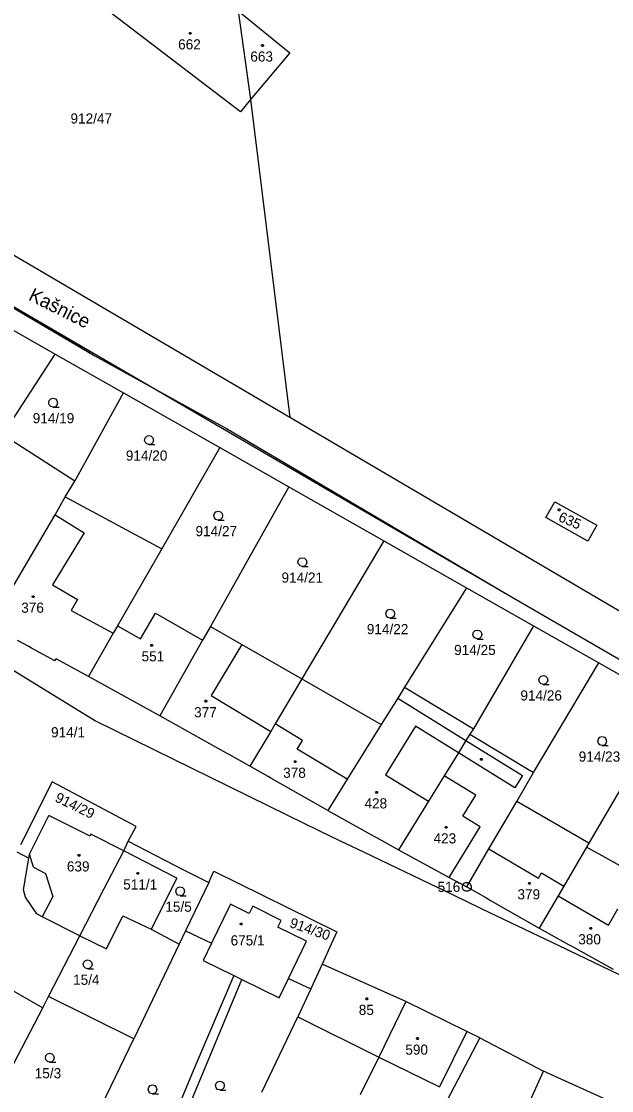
# Model space of a CAD drawing. Extents: x -580630 to -576196, y -1189024 to -1183567.
# Drawn here: x -578479.7 to -578380.9, y -1185883.6 to -1185704.7 of the extents above; entities that cross this region are included whole.
import ezdxf

# ---------------------------------------------------------------- set-up
doc = ezdxf.new("R2010")
doc.units = 0
for name, color, linetype in [('Vrstva 1', 7, 'Continuous'), ('Vrstva 15', 7, 'Continuous'), ('Vrstva 17', 7, 'Continuous'), ('Vrstva 18', 7, 'Continuous'), ('Vrstva 19', 7, 'Continuous'), ('Vrstva 24', 7, 'Continuous'), ('Vrstva 25', 7, 'Continuous'), ('Vrstva 4', 7, 'Continuous'), ('Vrstva 6', 7, 'Continuous'), ('Vrstva 62', 7, 'Continuous'), ('Vrstva 63', 7, 'Continuous')]:
    doc.layers.add(name, color=color, linetype=linetype)

msp = doc.modelspace()

# ---------------------------------------------------------------- linework, layer by layer
at = {"layer": 'Vrstva 1'}
for p, q in [((-578443, -1185719.87), (-578466.59, -1185701.91)), ((-578443.4, -1185702.92), (-578434.76, -1185709.95)), ((-578443.4, -1185702.92), (-578441.33, -1185717.77)), ((-578434.76, -1185709.95), (-578441.33, -1185717.77)), ((-578441.33, -1185717.77), (-578443, -1185719.87)), ((-578521.3, -1185729.02), (-578398.34, -1185800.6)), ((-578434.77, -1185771.02), (-578503.98, -1185730.43)), ((-578485.41, -1185753.92), (-578474.05, -1185760.41)), ((-578482.81, -1185773.9), (-578474.05, -1185760.41)), ((-578474.05, -1185760.41), (-578462.61, -1185766.9)), ((-578470.77, -1185781.63), (-578462.61, -1185766.9)), ((-578462.61, -1185766.9), (-578446.51, -1185776.04)), ((-578377.11, -1185804.84), (-578434.77, -1185771.02)), ((-578470.77, -1185781.63), (-578482.81, -1185773.9)), ((-578446.51, -1185776.04), (-578456.22, -1185792.96)), ((-578446.51, -1185776.04), (-578434.91, -1185782.62)), ((-578472.38, -1185784.28), (-578470.77, -1185781.63)), ((-578434.91, -1185782.62), (-578448.06, -1185805.98)), ((-578434.91, -1185782.62), (-578419.05, -1185791.62)), ((-578474.07, -1185787.27), (-578472.38, -1185784.28)), ((-578472.38, -1185784.28), (-578456.22, -1185792.96)), ((-578391.91, -1185787.72), (-578390.41, -1185785.1)), ((-578390.41, -1185785.1), (-578383.39, -1185789)), ((-578481.6, -1185800.14), (-578474.07, -1185787.27)), ((-578384.89, -1185791.72), (-578391.91, -1185787.72)), ((-578383.39, -1185789), (-578384.89, -1185791.72)), ((-578419.05, -1185791.62), (-578432.78, -1185814.76)), ((-578419.05, -1185791.62), (-578405.17, -1185799.49)), ((-578456.22, -1185792.96), (-578463.61, -1185805.84)), ((-578405.17, -1185799.49), (-578415.57, -1185816.12)), ((-578405.17, -1185799.49), (-578393.97, -1185805.84)), ((-578398.34, -1185800.6), (-578317.79, -1185847.41)), ((-578500.65, -1185801.29), (-578467.32, -1185821.75)), ((-578459.75, -1185808.06), (-578457.26, -1185803.72)), ((-578457.26, -1185803.72), (-578449.37, -1185808.25)), ((-578463.61, -1185805.84), (-578464.34, -1185807.11)), ((-578463.61, -1185805.84), (-578459.75, -1185808.06)), ((-578448.06, -1185805.98), (-578449.37, -1185808.25)), ((-578448.06, -1185805.98), (-578442.82, -1185808.99)), ((-578393.97, -1185805.84), (-578404.01, -1185823.1)), ((-578393.97, -1185805.84), (-578383.03, -1185812.05)), ((-578478.47, -1185809.34), (-578480.35, -1185808.31)), ((-578464.34, -1185807.11), (-578468.49, -1185814.34)), ((-578449.37, -1185808.25), (-578456.56, -1185820.92)), ((-578478.03, -1185809.58), (-578478.47, -1185809.34)), ((-578474.1, -1185811.73), (-578478.03, -1185809.58)), ((-578442.82, -1185808.99), (-578432.78, -1185814.76)), ((-578474.1, -1185811.73), (-578473.89, -1185811.36)), ((-578468.49, -1185814.34), (-578473.89, -1185811.36)), ((-578393.95, -1185830.42), (-578383.03, -1185812.05)), ((-578383.03, -1185812.05), (-578371.04, -1185818.85)), ((-578456.56, -1185820.92), (-578468.49, -1185814.34)), ((-578432.78, -1185814.76), (-578437.23, -1185822.27)), ((-578432.78, -1185814.76), (-578419.48, -1185822.39)), ((-578415.57, -1185816.12), (-578416.71, -1185817.97)), ((-578415.57, -1185816.12), (-578404.01, -1185823.1)), ((-578416.71, -1185817.97), (-578419.48, -1185822.39)), ((-578371.04, -1185818.85), (-578384.71, -1185842.26)), ((-578467.32, -1185821.75), (-578435.15, -1185837.54)), ((-578445.36, -1185827.18), (-578456.56, -1185820.92)), ((-578437.23, -1185822.27), (-578437.97, -1185823.52)), ((-578419.48, -1185822.39), (-578425.14, -1185831.55)), ((-578437.97, -1185823.52), (-578441.44, -1185829.37)), ((-578404.62, -1185823.99), (-578405.27, -1185825.04)), ((-578404.01, -1185823.1), (-578404.62, -1185823.99)), ((-578404.62, -1185823.99), (-578393.95, -1185830.42)), ((-578405.27, -1185825.04), (-578406.54, -1185827.09)), ((-578444.93, -1185827.42), (-578445.36, -1185827.18)), ((-578441.44, -1185829.37), (-578444.93, -1185827.42)), ((-578406.54, -1185827.09), (-578408.91, -1185830.94)), ((-578438.37, -1185831.1), (-578441.44, -1185829.37)), ((-578437.94, -1185831.35), (-578438.37, -1185831.1)), ((-578428.38, -1185836.75), (-578437.94, -1185831.35)), ((-578425.14, -1185831.55), (-578428.38, -1185836.75)), ((-578408.91, -1185830.94), (-578411.55, -1185835.22)), ((-578396.75, -1185835.28), (-578393.95, -1185830.42)), ((-578474.56, -1185831.99), (-578479.89, -1185842.54)), ((-578460.47, -1185839.45), (-578474.56, -1185831.99)), ((-578428.38, -1185836.75), (-578420.71, -1185841.05)), ((-578411.55, -1185835.22), (-578416.57, -1185843.37)), ((-578401.42, -1185843.19), (-578396.75, -1185835.28)), ((-578384.71, -1185842.26), (-578396.75, -1185835.28)), ((-578478.07, -1185843.51), (-578475.11, -1185837.59)), ((-578468.22, -1185841.05), (-578475.11, -1185837.59)), ((-578435.15, -1185837.54), (-578429.93, -1185840.11)), ((-578461.83, -1185841.88), (-578460.47, -1185839.45)), ((-578429.93, -1185840.11), (-578426.44, -1185841.78)), ((-578468.07, -1185840.7), (-578468.22, -1185841.05)), ((-578462.58, -1185843.53), (-578468.07, -1185840.7)), ((-578462.58, -1185843.53), (-578461.83, -1185841.88)), ((-578461.83, -1185841.88), (-578452.77, -1185846.56)), ((-578426.44, -1185841.78), (-578422.34, -1185843.75)), ((-578420.71, -1185841.05), (-578420.27, -1185841.29)), ((-578420.27, -1185841.29), (-578416.57, -1185843.37)), ((-578384.71, -1185842.26), (-578385.09, -1185842.91)), ((-578480.48, -1185843.7), (-578478.46, -1185844.75)), ((-578478.46, -1185844.75), (-578478.34, -1185844.06)), ((-578478.34, -1185844.06), (-578478.07, -1185843.51)), ((-578465.89, -1185849.95), (-578462.58, -1185843.53)), ((-578453.7, -1185848.08), (-578462.58, -1185843.53)), ((-578422.34, -1185843.75), (-578409.96, -1185849.68)), ((-578416.57, -1185843.37), (-578408.11, -1185847.98)), ((-578405.15, -1185849.52), (-578401.42, -1185843.19)), ((-578385.09, -1185842.91), (-578388.89, -1185849.42)), ((-578373.04, -1185849.59), (-578385.09, -1185842.91)), ((-578479.38, -1185850.02), (-578478.46, -1185844.75)), ((-578452.77, -1185846.56), (-578452.32, -1185846.79)), ((-578452.32, -1185846.79), (-578448.35, -1185848.84)), ((-578448.35, -1185848.84), (-578447.51, -1185846.92)), ((-578447.51, -1185846.92), (-578426.89, -1185857.08)), ((-578453.7, -1185848.08), (-578457.98, -1185856.63)), ((-578448.35, -1185848.84), (-578452.25, -1185856.92)), ((-578408.11, -1185847.98), (-578405.15, -1185849.52)), ((-578405.15, -1185849.52), (-578401.96, -1185851.35)), ((-578388.89, -1185849.42), (-578389.85, -1185851.07)), ((-578479.04, -1185851.27), (-578479.38, -1185850.02)), ((-578477.15, -1185854.08), (-578479.04, -1185851.27)), ((-578469.91, -1185857.74), (-578465.89, -1185849.95)), ((-578409.96, -1185849.68), (-578409.51, -1185849.9)), ((-578409.51, -1185849.9), (-578402.95, -1185853.04)), ((-578389.85, -1185851.07), (-578393, -1185856.47)), ((-578444.84, -1185852.67), (-578447.88, -1185858.94)), ((-578444.72, -1185852.42), (-578444.84, -1185852.67)), ((-578441.58, -1185853.99), (-578444.72, -1185852.42)), ((-578440.96, -1185852.8), (-578441.58, -1185853.99)), ((-578436.24, -1185855.2), (-578440.96, -1185852.8)), ((-578402.95, -1185853.04), (-578402.5, -1185853.26)), ((-578401.96, -1185851.35), (-578401.17, -1185851.8)), ((-578401.17, -1185851.8), (-578393, -1185856.47)), ((-578476.22, -1185854.57), (-578477.15, -1185854.08)), ((-578469.91, -1185857.74), (-578476.22, -1185854.57)), ((-578465.48, -1185859.94), (-578462.73, -1185854.37)), ((-578462.73, -1185854.37), (-578457.98, -1185856.63)), ((-578402.5, -1185853.26), (-578388.57, -1185859.93)), ((-578457.98, -1185856.63), (-578453.31, -1185859.12)), ((-578436.76, -1185856.31), (-578436.24, -1185855.2)), ((-578431.99, -1185858.64), (-578436.76, -1185856.31)), ((-578393, -1185856.47), (-578388.1, -1185859.18)), ((-578475.17, -1185867.92), (-578469.91, -1185857.74)), ((-578469.91, -1185857.74), (-578465.48, -1185859.94)), ((-578452.25, -1185856.92), (-578453.31, -1185859.12)), ((-578452.25, -1185856.92), (-578447.88, -1185858.94)), ((-578426.89, -1185857.08), (-578427.83, -1185859.16)), ((-578453.31, -1185859.12), (-578460.88, -1185874.96)), ((-578447.88, -1185858.94), (-578449.3, -1185861.89)), ((-578435.01, -1185864.89), (-578431.99, -1185858.64)), ((-578427.83, -1185859.16), (-578429.34, -1185862.5)), ((-578388.57, -1185859.93), (-578388.12, -1185860.15)), ((-578388.12, -1185860.15), (-578371.75, -1185867.99)), ((-578388.1, -1185859.18), (-578387.66, -1185859.42)), ((-578387.66, -1185859.42), (-578380.61, -1185863.31)), ((-578489.71, -1185862.04), (-578476.14, -1185869.81)), ((-578449.3, -1185861.89), (-578444.17, -1185864.39)), ((-578429.34, -1185862.5), (-578431.27, -1185866.62)), ((-578427.21, -1185863.45), (-578429.34, -1185862.5)), ((-578415.34, -1185868.75), (-578427.21, -1185863.45)), ((-578444.17, -1185864.39), (-578450.49, -1185879.29)), ((-578448.99, -1185879.92), (-578442.81, -1185865.05)), ((-578444.17, -1185864.39), (-578442.81, -1185865.05)), ((-578442.81, -1185865.05), (-578436.56, -1185868.09)), ((-578436.56, -1185868.09), (-578435.01, -1185864.89)), ((-578435.01, -1185864.89), (-578431.27, -1185866.62)), ((-578431.27, -1185866.62), (-578433.45, -1185871.29)), ((-578476.14, -1185869.81), (-578475.17, -1185867.92)), ((-578460.88, -1185874.96), (-578475.17, -1185867.92)), ((-578415.34, -1185868.75), (-578419.89, -1185878.02)), ((-578405.15, -1185873.76), (-578415.34, -1185868.75)), ((-578485.08, -1185886.89), (-578476.14, -1185869.81)), ((-578439.44, -1185883.9), (-578433.45, -1185871.29)), ((-578433.45, -1185871.29), (-578419.89, -1185878.02)), ((-578405.15, -1185873.76), (-578409.69, -1185883)), ((-578402.93, -1185874.8), (-578405.15, -1185873.76)), ((-578470.47, -1185894.79), (-578460.88, -1185874.96)), ((-578402.93, -1185874.8), (-578413.36, -1185894.59)), ((-578402.93, -1185874.8), (-578392.29, -1185880.39)), ((-578419.89, -1185878.02), (-578422.99, -1185884.37)), ((-578419.89, -1185878.02), (-578409.69, -1185883)), ((-578450.49, -1185879.29), (-578464.87, -1185913.23)), ((-578463.18, -1185914.06), (-578448.99, -1185879.92)), ((-578397.06, -1185890.87), (-578392.29, -1185880.39)), ((-578392.04, -1185880.5), (-578392.29, -1185880.39)), ((-578391.58, -1185880.71), (-578392.04, -1185880.5)), ((-578381.47, -1185885.28), (-578391.58, -1185880.71))]:
    msp.add_line(p, q, dxfattribs=at)
at = {"layer": 'Vrstva 24'}
msp.add_line((-578405.19, -1185849.54), (-578405.09, -1185849.54), dxfattribs=at)
msp.add_lwpolyline([(-578404.95, -1185848.82), (-578404.61, -1185849.01), (-578404.42, -1185849.35), (-578404.42, -1185849.74), (-578404.61, -1185850.08), (-578404.95, -1185850.27), (-578405.34, -1185850.27), (-578405.68, -1185850.08), (-578405.87, -1185849.74), (-578405.87, -1185849.35), (-578405.68, -1185849.01), (-578405.34, -1185848.82)], close=True, dxfattribs=at)
at = {"layer": 'Vrstva 25'}
for points in [[(-578451.35, -1185706.56), (-578451.26, -1185706.71), (-578451.35, -1185706.86), (-578451.53, -1185706.86), (-578451.62, -1185706.71), (-578451.53, -1185706.56)], [(-578439.25, -1185708.59), (-578439.16, -1185708.74), (-578439.25, -1185708.89), (-578439.43, -1185708.89), (-578439.52, -1185708.74), (-578439.43, -1185708.59)], [(-578389.58, -1185786.31), (-578389.49, -1185786.46), (-578389.58, -1185786.61), (-578389.76, -1185786.61), (-578389.85, -1185786.46), (-578389.76, -1185786.31)], [(-578477.65, -1185800.83), (-578477.56, -1185800.98), (-578477.65, -1185801.13), (-578477.83, -1185801.13), (-578477.92, -1185800.98), (-578477.83, -1185800.83)], [(-578457.8, -1185808.96), (-578457.71, -1185809.11), (-578457.8, -1185809.26), (-578457.98, -1185809.26), (-578458.07, -1185809.11), (-578457.98, -1185808.96)], [(-578448.74, -1185818.32), (-578448.65, -1185818.47), (-578448.74, -1185818.62), (-578448.92, -1185818.62), (-578449.01, -1185818.47), (-578448.92, -1185818.32)], [(-578402.6, -1185828.04), (-578402.51, -1185828.19), (-578402.6, -1185828.34), (-578402.78, -1185828.34), (-578402.87, -1185828.19), (-578402.78, -1185828.04)], [(-578433.77, -1185828.45), (-578433.68, -1185828.6), (-578433.77, -1185828.75), (-578433.95, -1185828.75), (-578434.04, -1185828.6), (-578433.95, -1185828.45)], [(-578420.13, -1185833.57), (-578420.04, -1185833.72), (-578420.13, -1185833.87), (-578420.31, -1185833.87), (-578420.4, -1185833.72), (-578420.31, -1185833.57)], [(-578408.5, -1185839.43), (-578408.41, -1185839.58), (-578408.5, -1185839.73), (-578408.68, -1185839.73), (-578408.77, -1185839.58), (-578408.68, -1185839.43)], [(-578469.97, -1185844.12), (-578469.88, -1185844.27), (-578469.97, -1185844.42), (-578470.15, -1185844.42), (-578470.24, -1185844.27), (-578470.15, -1185844.12)], [(-578460.14, -1185847.14), (-578460.05, -1185847.29), (-578460.14, -1185847.44), (-578460.32, -1185847.44), (-578460.41, -1185847.29), (-578460.32, -1185847.14)], [(-578394.56, -1185848.79), (-578394.47, -1185848.94), (-578394.56, -1185849.09), (-578394.74, -1185849.09), (-578394.83, -1185848.94), (-578394.74, -1185848.79)], [(-578442.82, -1185855.61), (-578442.73, -1185855.76), (-578442.82, -1185855.91), (-578443, -1185855.91), (-578443.09, -1185855.76), (-578443, -1185855.61)], [(-578384.29, -1185856.32), (-578384.2, -1185856.47), (-578384.29, -1185856.62), (-578384.47, -1185856.62), (-578384.56, -1185856.47), (-578384.47, -1185856.32)], [(-578421.79, -1185868.13), (-578421.7, -1185868.28), (-578421.79, -1185868.43), (-578421.97, -1185868.43), (-578422.06, -1185868.28), (-578421.97, -1185868.13)], [(-578413.31, -1185874.78), (-578413.22, -1185874.93), (-578413.31, -1185875.08), (-578413.49, -1185875.08), (-578413.58, -1185874.93), (-578413.49, -1185874.78)]]:
    msp.add_lwpolyline(points, close=True, dxfattribs=at)
for points in [[(-578474.39, -1185769.27), (-578474.77, -1185769.17), (-578475.04, -1185768.9), (-578475.14, -1185768.53), (-578475.04, -1185768.16), (-578474.77, -1185767.89), (-578474.4, -1185767.79), (-578474.03, -1185767.89), (-578473.76, -1185768.16), (-578473.66, -1185768.54), (-578473.76, -1185768.92), (-578474.03, -1185769.19), (-578474.41, -1185769.29), (-578473.41, -1185769.29)], [(-578458.35, -1185775.52), (-578458.73, -1185775.42), (-578459, -1185775.15), (-578459.1, -1185774.78), (-578459, -1185774.41), (-578458.73, -1185774.14), (-578458.36, -1185774.04), (-578457.99, -1185774.14), (-578457.72, -1185774.41), (-578457.62, -1185774.79), (-578457.72, -1185775.17), (-578457.99, -1185775.44), (-578458.37, -1185775.54), (-578457.37, -1185775.54)], [(-578446.75, -1185788.16), (-578447.13, -1185788.06), (-578447.4, -1185787.79), (-578447.5, -1185787.42), (-578447.4, -1185787.05), (-578447.13, -1185786.78), (-578446.76, -1185786.68), (-578446.39, -1185786.78), (-578446.12, -1185787.05), (-578446.02, -1185787.43), (-578446.12, -1185787.81), (-578446.39, -1185788.08), (-578446.77, -1185788.18), (-578445.77, -1185788.18)], [(-578432.66, -1185795.94), (-578433.04, -1185795.84), (-578433.31, -1185795.57), (-578433.41, -1185795.2), (-578433.31, -1185794.83), (-578433.04, -1185794.56), (-578432.67, -1185794.46), (-578432.3, -1185794.56), (-578432.03, -1185794.83), (-578431.93, -1185795.21), (-578432.03, -1185795.59), (-578432.3, -1185795.86), (-578432.68, -1185795.96), (-578431.68, -1185795.96)], [(-578417.95, -1185804.57), (-578418.33, -1185804.47), (-578418.6, -1185804.2), (-578418.7, -1185803.83), (-578418.6, -1185803.46), (-578418.33, -1185803.19), (-578417.96, -1185803.09), (-578417.59, -1185803.19), (-578417.32, -1185803.46), (-578417.22, -1185803.84), (-578417.32, -1185804.22), (-578417.59, -1185804.49), (-578417.97, -1185804.59), (-578416.97, -1185804.59)], [(-578403.36, -1185808.05), (-578403.74, -1185807.95), (-578404.01, -1185807.68), (-578404.11, -1185807.31), (-578404.01, -1185806.94), (-578403.74, -1185806.67), (-578403.37, -1185806.57), (-578403, -1185806.67), (-578402.73, -1185806.94), (-578402.63, -1185807.32), (-578402.73, -1185807.7), (-578403, -1185807.97), (-578403.38, -1185808.07), (-578402.38, -1185808.07)], [(-578392.31, -1185815.66), (-578392.69, -1185815.56), (-578392.96, -1185815.29), (-578393.06, -1185814.92), (-578392.96, -1185814.55), (-578392.69, -1185814.28), (-578392.32, -1185814.18), (-578391.95, -1185814.28), (-578391.68, -1185814.55), (-578391.58, -1185814.93), (-578391.68, -1185815.31), (-578391.95, -1185815.58), (-578392.33, -1185815.68), (-578391.33, -1185815.68)], [(-578382.46, -1185825.89), (-578382.84, -1185825.79), (-578383.11, -1185825.52), (-578383.21, -1185825.15), (-578383.11, -1185824.78), (-578382.84, -1185824.51), (-578382.47, -1185824.41), (-578382.1, -1185824.51), (-578381.83, -1185824.78), (-578381.73, -1185825.16), (-578381.83, -1185825.54), (-578382.1, -1185825.81), (-578382.48, -1185825.91), (-578381.48, -1185825.91)], [(-578453.12, -1185851.01), (-578453.5, -1185850.91), (-578453.77, -1185850.64), (-578453.87, -1185850.27), (-578453.77, -1185849.9), (-578453.5, -1185849.63), (-578453.13, -1185849.53), (-578452.76, -1185849.63), (-578452.49, -1185849.9), (-578452.39, -1185850.28), (-578452.49, -1185850.66), (-578452.76, -1185850.93), (-578453.14, -1185851.03), (-578452.14, -1185851.03)], [(-578468.61, -1185863.24), (-578468.99, -1185863.14), (-578469.26, -1185862.87), (-578469.36, -1185862.5), (-578469.26, -1185862.13), (-578468.99, -1185861.86), (-578468.62, -1185861.76), (-578468.25, -1185861.86), (-578467.98, -1185862.13), (-578467.88, -1185862.51), (-578467.98, -1185862.89), (-578468.25, -1185863.16), (-578468.63, -1185863.26), (-578467.63, -1185863.26)], [(-578474.95, -1185878.88), (-578475.33, -1185878.78), (-578475.6, -1185878.51), (-578475.7, -1185878.14), (-578475.6, -1185877.77), (-578475.33, -1185877.5), (-578474.96, -1185877.4), (-578474.59, -1185877.5), (-578474.32, -1185877.77), (-578474.22, -1185878.15), (-578474.32, -1185878.53), (-578474.59, -1185878.8), (-578474.97, -1185878.9), (-578473.97, -1185878.9)], [(-578457.75, -1185884.17), (-578458.13, -1185884.07), (-578458.4, -1185883.8), (-578458.5, -1185883.43), (-578458.4, -1185883.06), (-578458.13, -1185882.79), (-578457.76, -1185882.69), (-578457.39, -1185882.79), (-578457.12, -1185883.06), (-578457.02, -1185883.44), (-578457.12, -1185883.82), (-578457.39, -1185884.09), (-578457.77, -1185884.19), (-578456.77, -1185884.19)], [(-578446.47, -1185883.53), (-578446.85, -1185883.43), (-578447.12, -1185883.16), (-578447.22, -1185882.79), (-578447.12, -1185882.42), (-578446.85, -1185882.15), (-578446.48, -1185882.05), (-578446.11, -1185882.15), (-578445.84, -1185882.42), (-578445.74, -1185882.8), (-578445.84, -1185883.18), (-578446.11, -1185883.45), (-578446.49, -1185883.55), (-578445.49, -1185883.55)]]:
    msp.add_lwpolyline(points, dxfattribs=at)
at = {"layer": 'Vrstva 4'}
for p, q in [((-578474.07, -1185787.27), (-578469.23, -1185790.3)), ((-578469.23, -1185790.3), (-578474.51, -1185799.02)), ((-578474.51, -1185799.02), (-578470.33, -1185801.44)), ((-578470.33, -1185801.44), (-578471.37, -1185803.3)), ((-578471.37, -1185803.3), (-578464.34, -1185807.11)), ((-578442.82, -1185808.99), (-578447.94, -1185817.51)), ((-578447.94, -1185817.51), (-578437.97, -1185823.52)), ((-578416.71, -1185817.97), (-578405.27, -1185825.04)), ((-578432.63, -1185825.04), (-578437.23, -1185822.27)), ((-578413.7, -1185822.66), (-578418.72, -1185830.78)), ((-578406.54, -1185827.09), (-578413.7, -1185822.66)), ((-578433.52, -1185826.51), (-578432.63, -1185825.04)), ((-578405.27, -1185825.04), (-578395.8, -1185830.9)), ((-578425.14, -1185831.55), (-578433.52, -1185826.51)), ((-578397.07, -1185832.95), (-578406.54, -1185827.09)), ((-578418.72, -1185830.78), (-578411.55, -1185835.22)), ((-578403.64, -1185834.18), (-578408.91, -1185830.94)), ((-578395.8, -1185830.9), (-578397.07, -1185832.95)), ((-578405.82, -1185837.72), (-578403.64, -1185834.18)), ((-578402.91, -1185839.51), (-578405.82, -1185837.72)), ((-578408.11, -1185847.98), (-578402.91, -1185839.51)), ((-578477.67, -1185846.23), (-578478.34, -1185844.06)), ((-578401.42, -1185843.19), (-578393.15, -1185848.07)), ((-578477.67, -1185846.23), (-578475.69, -1185847.31)), ((-578475.69, -1185847.31), (-578474.44, -1185851.14)), ((-578393.15, -1185848.07), (-578392.64, -1185847.2)), ((-578392.64, -1185847.2), (-578388.89, -1185849.42)), ((-578474.44, -1185851.14), (-578476.22, -1185854.57)), ((-578389.85, -1185851.07), (-578381.43, -1185855.98)), ((-578381.43, -1185855.98), (-578379.82, -1185853.22))]:
    msp.add_line(p, q, dxfattribs=at)
at = {"layer": 'Vrstva 6'}
msp.add_line((-578441.33, -1185717.77), (-578434.77, -1185771.02), dxfattribs=at)
at = {"layer": 'Vrstva 62'}
for p, q in [((-578521.3, -1185729.02), (-578467.426, -1185760.662)), ((-578467.426, -1185760.662), (-578445.39, -1185772.823)), ((-578445.39, -1185772.823), (-578398.34, -1185800.6)), ((-578398.34, -1185800.6), (-578337.927, -1185835.708))]:
    msp.add_line(p, q, dxfattribs=at)
at = {"layer": 'Vrstva 63'}
for p, q in [((-578487.288, -1185748.699), (-578467.426, -1185760.662)), ((-578467.426, -1185760.662), (-578445.39, -1185772.823)), ((-578445.39, -1185772.823), (-578398.34, -1185800.6)), ((-578398.34, -1185800.6), (-578358.065, -1185824.005))]:
    msp.add_line(p, q, dxfattribs=at)

# ---------------------------------------------------------------- texts
at = {"layer": 'Vrstva 15'}
msp.add_text('Kašnice', height=2.3, rotation=333.40414, dxfattribs=at).set_placement((-578478.693, -1185751.265))
at = {"layer": 'Vrstva 17'}
msp.add_text('516', height=1.7, dxfattribs=at).set_placement((-578410.024, -1185850.39))
at = {"layer": 'Vrstva 18'}
for s, p in [('912/47', (-578471.488, -1185721.81)), ('914/19', (-578477.816, -1185771.97)), ('914/20', (-578462.225, -1185778.22)), ('914/27', (-578450.558, -1185790.86)), ('914/21', (-578436.16, -1185798.64)), ('914/22', (-578421.872, -1185807.27)), ('914/25', (-578407.255, -1185810.75)), ('914/26', (-578396.158, -1185818.36)), ('914/1', (-578474.747, -1185824.52)), ('914/23', (-578386.395, -1185828.59)), ('15/5', (-578455.61, -1185853.71)), ('15/4', (-578471.053, -1185865.94)), ('15/3', (-578477.48, -1185881.58))]:
    msp.add_text(s, height=1.7, dxfattribs=at).set_placement(p)
for s, rotation, p in [('914/29', 334.03439, (-578474.23, -1185835.175)), ('914/30', 340.68071, (-578434.939, -1185856.254))]:
    msp.add_text(s, height=1.7, rotation=rotation, dxfattribs=at).set_placement(p)
at = {"layer": 'Vrstva 19'}
for s, p in [('662', (-578453.468, -1185709.41)), ('663', (-578441.381, -1185711.44)), ('376', (-578479.741, -1185803.68)), ('551', (-578459.59, -1185811.81)), ('377', (-578450.791, -1185821.17)), ('378', (-578435.881, -1185831.3)), ('428', (-578422.268, -1185836.42)), ('423', (-578410.705, -1185842.28)), ('639', (-578472.101, -1185846.97)), ('511/1', (-578462.666, -1185849.99)), ('379', (-578396.651, -1185851.64)), ('675/1', (-578444.682, -1185859.35)), ('380', (-578386.475, -1185859.17)), ('85', (-578423.219, -1185870.98)), ('590', (-578415.428, -1185877.63))]:
    msp.add_text(s, height=1.7, dxfattribs=at).set_placement(p)
msp.add_text('635', height=1.7, rotation=336.61271, dxfattribs=at).set_placement((-578389.937, -1185788.271))

doc.saveas('drawing.dxf')
